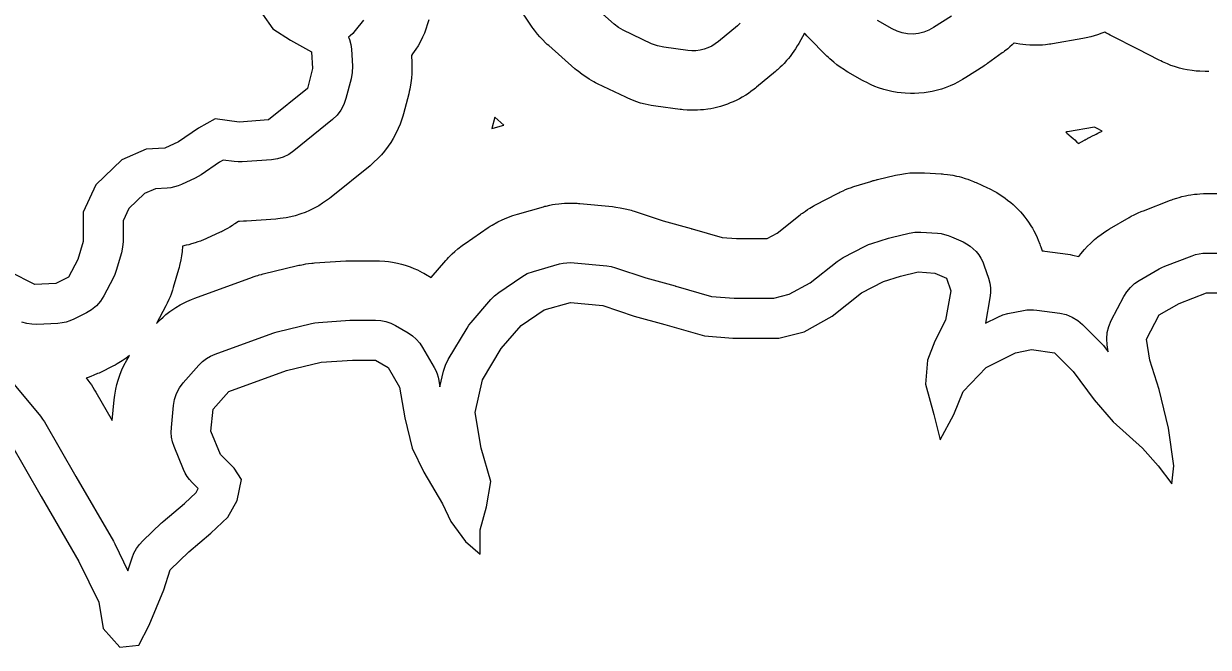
# Model space of a CAD drawing. Extents: x 1950930 to 2061844, y 904556 to 1017002.
# Drawn here: x 1975474 to 1977704, y 1005626 to 1006800 of the extents above; entities that cross this region are included whole.
import ezdxf

# ---------------------------------------------------------------- set-up
doc = ezdxf.new("R2010")
doc.units = 0
doc.layers.add('Exist Hydrographic Buffer Line', color=7, linetype='Continuous')
doc.layers.add('Exist Hydrographic Lake Shore', color=7, linetype='Continuous')

msp = doc.modelspace()

# ---------------------------------------------------------------- linework, layer by layer
at = {"layer": 'Exist Hydrographic Buffer Line'}
for points in [[(1977704.9, 1006709.7), (1977701.3, 1006709.6), (1977697.6, 1006709.6), (1977687.9, 1006709.9), (1977680.6, 1006710.3), (1977673.4, 1006711.2), (1977663.8, 1006712.8), (1977656.7, 1006714.2), (1977649.6, 1006716), (1977640.3, 1006718.8), (1977633.4, 1006721), (1977626.6, 1006723.8), (1977617.7, 1006727.7), (1977614.4, 1006729.3), (1977611.2, 1006730.9), (1977571.3, 1006751.8), (1977521.7, 1006776.6), (1977520.4, 1006777.3), (1977519.2, 1006777.9), (1977515.9, 1006779.7), (1977513.4, 1006781), (1977511, 1006782.4), (1977509, 1006783.6), (1977503.4, 1006781.4), (1977495.1, 1006778.5), (1977488.9, 1006776.4), (1977482.5, 1006774.7), (1977474, 1006772.7), (1977470.8, 1006772), (1977467.6, 1006771.4), (1977410.4, 1006761.6), (1977407.6, 1006761.1), (1977404.9, 1006760.8), (1977397.5, 1006759.9), (1977391.9, 1006759.3), (1977386.4, 1006759.1), (1977378.9, 1006758.9), (1977373.4, 1006758.9), (1977367.8, 1006759.2), (1977360.4, 1006759.8), (1977354.8, 1006760.4), (1977349.3, 1006761.2), (1977342, 1006762.5), (1977339.2, 1006763.1), (1977338.2, 1006763.3), (1977334.7, 1006759.9), (1977330.5, 1006756.1), (1977326.2, 1006752.5), (1977320.3, 1006747.8), (1977318.1, 1006746.1), (1977315.8, 1006744.4), (1977288.2, 1006724.7), (1977287.7, 1006724.3), (1977287.2, 1006723.9), (1977285.7, 1006722.9), (1977284.7, 1006722.2), (1977283.6, 1006721.5), (1977282.2, 1006720.5), (1977281.6, 1006720.2), (1977281.1, 1006719.8), (1977247.6, 1006698.1), (1977244.3, 1006696.1), (1977241, 1006694.2), (1977232.1, 1006689.2), (1977225.2, 1006685.7), (1977218.2, 1006682.7), (1977208.6, 1006679), (1977201.4, 1006676.5), (1977194, 1006674.5), (1977184.1, 1006672.1), (1977176.5, 1006670.6), (1977169, 1006669.6), (1977158.7, 1006668.6), (1977151.1, 1006668.2), (1977143.5, 1006668.2), (1977133.2, 1006668.6), (1977125.6, 1006669.2), (1977118, 1006670.3), (1977107.9, 1006672.1), (1977100.4, 1006673.7), (1977093.1, 1006675.8), (1977083.3, 1006679), (1977076.1, 1006681.6), (1977069.1, 1006684.7), (1977059.9, 1006689.2), (1977056.5, 1006690.9), (1977053.1, 1006692.8), (1977025.5, 1006708.5), (1977022.3, 1006710.4), (1977019.2, 1006712.5), (1977010.9, 1006718), (1977004.8, 1006722.3), (1976999, 1006727), (1976991.5, 1006733.6), (1976988.8, 1006736.1), (1976986.1, 1006738.7), (1976950.6, 1006774.2), (1976948.1, 1006776.8), (1976945.7, 1006779.5), (1976943.6, 1006781.8), (1976932.9, 1006762.4), (1976931.6, 1006760.1), (1976930.3, 1006757.9), (1976926.6, 1006752), (1976923.8, 1006747.7), (1976920.8, 1006743.5), (1976916.6, 1006738), (1976913.4, 1006733.9), (1976910.1, 1006730), (1976905.4, 1006724.9), (1976901.9, 1006721.1), (1976898.1, 1006717.6), (1976893, 1006712.9), (1976891.1, 1006711.2), (1976889.1, 1006709.5), (1976853.6, 1006679.9), (1976851.4, 1006678.1), (1976849.1, 1006676.3), (1976842.9, 1006671.7), (1976838.2, 1006668.3), (1976833.4, 1006665.3), (1976826.7, 1006661.3), (1976821.7, 1006658.4), (1976816.5, 1006655.9), (1976809.5, 1006652.6), (1976804.2, 1006650.3), (1976798.8, 1006648.2), (1976791.5, 1006645.7), (1976786, 1006643.9), (1976780.5, 1006642.5), (1976772.9, 1006640.7), (1976767.3, 1006639.5), (1976761.6, 1006638.6), (1976753.9, 1006637.7), (1976748.2, 1006637.1), (1976742.4, 1006636.8), (1976734.7, 1006636.6), (1976728.9, 1006636.6), (1976723.1, 1006636.9), (1976715.4, 1006637.5), (1976712.6, 1006637.8), (1976709.7, 1006638.1), (1976664.3, 1006644), (1976659.9, 1006644.7), (1976655.5, 1006645.5), (1976643.8, 1006648), (1976635.2, 1006650.2), (1976626.7, 1006653.1), (1976615.6, 1006657.4), (1976611.4, 1006659.1), (1976607.4, 1006661), (1976554.1, 1006686.6), (1976550.7, 1006688.3), (1976547.4, 1006690.2), (1976538.5, 1006695.2), (1976532, 1006699.2), (1976525.7, 1006703.7), (1976517.6, 1006709.9), (1976514.6, 1006712.3), (1976511.7, 1006714.8), (1976462.4, 1006758.2), (1976459.8, 1006760.5), (1976457.3, 1006763), (1976450.7, 1006769.6), (1976445.9, 1006774.7), (1976441.4, 1006780.1), (1976435.6, 1006787.5), (1976433.5, 1006790.3), (1976431.5, 1006793.2), (1976401.9, 1006836.6)], [(1976822.5, 1006800.2), (1976817.4, 1006795.5), (1976781.9, 1006765.9), (1976775.7, 1006761.3), (1976769.1, 1006757.3), (1976762.1, 1006754), (1976754.8, 1006751.5), (1976747.3, 1006749.7), (1976739.6, 1006748.7), (1976731.9, 1006748.6), (1976724.2, 1006749.2), (1976678.8, 1006755.1), (1976667.1, 1006757.6), (1976656, 1006761.9), (1976602.8, 1006787.5), (1976593.9, 1006792.6), (1976585.7, 1006798.8), (1976536.4, 1006842.2)], [(1976114.2, 1006806.3), (1976098.5, 1006786.6), (1976093.9, 1006781.3), (1976088.8, 1006776.5), (1976085.8, 1006774.2), (1976087.6, 1006769.7), (1976089.9, 1006760.6), (1976091.1, 1006751.3), (1976093, 1006719.7), (1976092.8, 1006707.7), (1976090.7, 1006695.9), (1976080.9, 1006658.5), (1976077, 1006647.3), (1976071.3, 1006636.9), (1976064.2, 1006627.4), (1976055.6, 1006619.3), (1975982.6, 1006560.1), (1975973.2, 1006553.6), (1975963, 1006548.6), (1975952, 1006545.2), (1975940.7, 1006543.5), (1975885.5, 1006539.6), (1975878, 1006539.4), (1975870.5, 1006540), (1975849.9, 1006542.7), (1975842.9, 1006538.8), (1975808.2, 1006515), (1975802.9, 1006511.7), (1975797.3, 1006508.8), (1975771.6, 1006497), (1975765.1, 1006494.3), (1975758.3, 1006492.3), (1975751.4, 1006490.9), (1975744.4, 1006490.2), (1975722.3, 1006489), (1975701.6, 1006480), (1975672.2, 1006451.7), (1975661.4, 1006428.3), (1975661.4, 1006389.5), (1975660.6, 1006378.8), (1975658.4, 1006368.3), (1975648.5, 1006334.8), (1975646, 1006327.7), (1975642.8, 1006320.9), (1975625.1, 1006287.3), (1975618.9, 1006277.5), (1975611.2, 1006268.8), (1975602.3, 1006261.3), (1975592.4, 1006255.3), (1975568.7, 1006243.5), (1975561.6, 1006240.4), (1975554.2, 1006238), (1975546.6, 1006236.4), (1975538.9, 1006235.6), (1975499.5, 1006233.7), (1975489.8, 1006233.8), (1975480.3, 1006235.2), (1975471, 1006237.8)], [(1976236.8, 1006806.6), (1976234.5, 1006799), (1976231.2, 1006789), (1976228.4, 1006781.6), (1976225.2, 1006774.4), (1976220.4, 1006765), (1976216.7, 1006758), (1976212.4, 1006751.4), (1976206.4, 1006742.7), (1976204.1, 1006739.5), (1976204, 1006739.4), (1976204.8, 1006726.7), (1976205, 1006722.2), (1976205, 1006717.7), (1976204.8, 1006705.8), (1976204.3, 1006696.8), (1976203.1, 1006688), (1976201, 1006676.2), (1976200.1, 1006671.8), (1976199, 1006667.5), (1976189.2, 1006630), (1976188, 1006625.7), (1976186.6, 1006621.5), (1976182.7, 1006610.3), (1976179.4, 1006602.1), (1976175.6, 1006594.2), (1976169.9, 1006583.7), (1976165.5, 1006576.1), (1976160.4, 1006568.9), (1976153.2, 1006559.5), (1976147.5, 1006552.7), (1976141.4, 1006546.3), (1976132.8, 1006538.2), (1976129.5, 1006535.2), (1976126.2, 1006532.3), (1976053.2, 1006473.1), (1976049.8, 1006470.5), (1976046.4, 1006468), (1976037, 1006461.5), (1976029.8, 1006456.9), (1976022.2, 1006452.9), (1976012, 1006447.9), (1976004.1, 1006444.4), (1975996.1, 1006441.6), (1975985.2, 1006438.2), (1975976.9, 1006436), (1975968.5, 1006434.4), (1975957.2, 1006432.7), (1975953, 1006432.2), (1975948.7, 1006431.8), (1975893.5, 1006427.9), (1975890.7, 1006427.7), (1975887.9, 1006427.6), (1975880.3, 1006427.4), (1975878.6, 1006427.5), (1975871.5, 1006422.6), (1975869.5, 1006421.3), (1975867.5, 1006420), (1975862.2, 1006416.7), (1975858.2, 1006414.3), (1975854, 1006412.1), (1975848.5, 1006409.2), (1975846.4, 1006408.1), (1975844.2, 1006407.1), (1975818.6, 1006395.3), (1975816.2, 1006394.2), (1975813.8, 1006393.2), (1975807.2, 1006390.5), (1975802.3, 1006388.7), (1975797.3, 1006387), (1975790.5, 1006385), (1975785.4, 1006383.6), (1975780.2, 1006382.5), (1975773.3, 1006381.1), (1975773.1, 1006381), (1975772.4, 1006370.8), (1975771.5, 1006362.8), (1975770.1, 1006355), (1975767.8, 1006344.5), (1975766.9, 1006340.6), (1975765.8, 1006336.7), (1975756, 1006303.2), (1975755.1, 1006300.5), (1975754.2, 1006297.8), (1975751.8, 1006290.7), (1975749.8, 1006285.5), (1975747.5, 1006280.3), (1975744.3, 1006273.5), (1975743.1, 1006271), (1975741.8, 1006268.5), (1975724.4, 1006235.5), (1975725, 1006236.1), (1975731.6, 1006242.7), (1975736.7, 1006247.5), (1975742.1, 1006252), (1975749.4, 1006257.7), (1975755.1, 1006261.8), (1975761, 1006265.6), (1975769, 1006270.4), (1975775.1, 1006273.7), (1975781.5, 1006276.7), (1975790, 1006280.5), (1975793.3, 1006281.8), (1975796.5, 1006283.1), (1975905, 1006322.5), (1975906.4, 1006323), (1975907.9, 1006323.5), (1975911.8, 1006324.9), (1975914.8, 1006325.8), (1975917.8, 1006326.7), (1975921.8, 1006327.8), (1975923.3, 1006328.1), (1975924.8, 1006328.5), (1975989.9, 1006344.3), (1975992.2, 1006344.9), (1975994.6, 1006345.3), (1976000.9, 1006346.6), (1976005.6, 1006347.4), (1976010.4, 1006348), (1976016.7, 1006348.7), (1976019.1, 1006349), (1976021.5, 1006349.2), (1976080.7, 1006353.1), (1976081.6, 1006353.2), (1976082.5, 1006353.2), (1976085, 1006353.3), (1976086.9, 1006353.4), (1976088.8, 1006353.5), (1976091.3, 1006353.5), (1976092.2, 1006353.5), (1976093.1, 1006353.5), (1976136.5, 1006353.5), (1976140.2, 1006353.5), (1976143.9, 1006353.3), (1976153.8, 1006352.6), (1976161.1, 1006351.9), (1976168.4, 1006350.7), (1976178.1, 1006348.7), (1976185.3, 1006347), (1976192.4, 1006344.9), (1976201.8, 1006341.7), (1976208.7, 1006339), (1976215.4, 1006336), (1976224.3, 1006331.5), (1976227.5, 1006329.8), (1976230.8, 1006328), (1976241.4, 1006321.8), (1976269, 1006353.8), (1976271.4, 1006356.5), (1976273.9, 1006359.2), (1976280.7, 1006366.1), (1976286, 1006371.1), (1976291.6, 1006375.8), (1976299.3, 1006381.8), (1976302.2, 1006384), (1976305.2, 1006386.1), (1976348.5, 1006415.7), (1976352.3, 1006418.2), (1976356.3, 1006420.5), (1976366.9, 1006426.6), (1976375, 1006430.7), (1976383.4, 1006434.2), (1976394.8, 1006438.5), (1976399.1, 1006440), (1976403.5, 1006441.3), (1976452.8, 1006455.1), (1976455.3, 1006455.8), (1976457.8, 1006456.4), (1976464.5, 1006457.9), (1976469.6, 1006459), (1976474.7, 1006459.8), (1976481.6, 1006460.7), (1976486.7, 1006461.3), (1976491.9, 1006461.6), (1976498.8, 1006461.9), (1976504, 1006462), (1976509.2, 1006461.9), (1976516.1, 1006461.6), (1976518.7, 1006461.4), (1976521.2, 1006461.2), (1976582.4, 1006455.3), (1976585.5, 1006454.9), (1976588.6, 1006454.5), (1976597, 1006453.2), (1976603.2, 1006452), (1976609.3, 1006450.6), (1976617.5, 1006448.3), (1976620.5, 1006447.5), (1976623.5, 1006446.5), (1976678, 1006428.3), (1976730.4, 1006413.9), (1976730.6, 1006413.8), (1976730.8, 1006413.8), (1976731.2, 1006413.6), (1976731.6, 1006413.5), (1976731.9, 1006413.5), (1976732.3, 1006413.3), (1976732.5, 1006413.3), (1976732.7, 1006413.2), (1976788.9, 1006397), (1976815.7, 1006395), (1976872.5, 1006395), (1976873.6, 1006395.2), (1976892.2, 1006405.6), (1976935.7, 1006439.8), (1976937.8, 1006441.4), (1976939.8, 1006442.9), (1976945.4, 1006446.9), (1976949.7, 1006449.8), (1976954.1, 1006452.5), (1976960, 1006455.9), (1976962.2, 1006457.2), (1976964.5, 1006458.4), (1977005.9, 1006480.1), (1977008.1, 1006481.3), (1977010.4, 1006482.4), (1977016.5, 1006485.2), (1977021.1, 1006487.2), (1977025.8, 1006489.1), (1977032.1, 1006491.4), (1977034.5, 1006492.2), (1977036.9, 1006493), (1977068.5, 1006502.8), (1977069.4, 1006503.1), (1977070.4, 1006503.4), (1977073, 1006504.2), (1977074.9, 1006504.7), (1977076.8, 1006505.2), (1977079.5, 1006505.9), (1977080.4, 1006506.2), (1977081.4, 1006506.4), (1977114.9, 1006514.3), (1977118.9, 1006515.1), (1977123, 1006515.9), (1977133.9, 1006517.6), (1977142, 1006518.6), (1977150.2, 1006519), (1977161.2, 1006519.1), (1977165.3, 1006519.1), (1977169.5, 1006518.9), (1977201, 1006516.9), (1977203.5, 1006516.7), (1977206.1, 1006516.5), (1977212.9, 1006515.7), (1977217.9, 1006515.1), (1977223, 1006514.2), (1977229.7, 1006512.8), (1977234.6, 1006511.7), (1977239.5, 1006510.4), (1977246.1, 1006508.4), (1977250.9, 1006506.8), (1977255.7, 1006505), (1977262.1, 1006502.5), (1977264.4, 1006501.5), (1977266.8, 1006500.5), (1977288.4, 1006490.6), (1977291, 1006489.4), (1977293.6, 1006488.1), (1977300.5, 1006484.6), (1977305.5, 1006481.8), (1977310.4, 1006478.8), (1977316.8, 1006474.5), (1977321.6, 1006471.2), (1977326.1, 1006467.7), (1977332.1, 1006462.9), (1977336.5, 1006459.1), (1977340.6, 1006455.1), (1977346.1, 1006449.7), (1977350, 1006445.5), (1977353.8, 1006441.1), (1977358.6, 1006435.1), (1977362.1, 1006430.6), (1977365.4, 1006425.8), (1977369.6, 1006419.4), (1977372.6, 1006414.5), (1977375.4, 1006409.4), (1977378.9, 1006402.6), (1977381.4, 1006397.4), (1977383.7, 1006392.1), (1977386.5, 1006384.9), (1977387.5, 1006382.2), (1977388.4, 1006379.5), (1977390.9, 1006372.1), (1977391.4, 1006372.1), (1977393.7, 1006371.8), (1977396, 1006371.5), (1977439.4, 1006365.6), (1977443.9, 1006364.9), (1977448.3, 1006364), (1977460.1, 1006361.4), (1977464.1, 1006366.6), (1977470.9, 1006374.7), (1977476.1, 1006380.6), (1977481.8, 1006386.1), (1977489.6, 1006393.3), (1977495.7, 1006398.4), (1977502, 1006403), (1977510.8, 1006409), (1977514.1, 1006411.1), (1977517.5, 1006413.2), (1977555, 1006434.9), (1977556.9, 1006436), (1977558.8, 1006437), (1977564.1, 1006439.8), (1977568, 1006441.8), (1977572, 1006443.6), (1977577.5, 1006445.9), (1977579.5, 1006446.8), (1977581.5, 1006447.6), (1977632.8, 1006467.3), (1977635.2, 1006468.2), (1977637.6, 1006469.1), (1977644.2, 1006471.2), (1977649.1, 1006472.7), (1977654.1, 1006474), (1977660.8, 1006475.6), (1977665.8, 1006476.7), (1977670.9, 1006477.5), (1977677.7, 1006478.4), (1977682.8, 1006479), (1977688, 1006479.4), (1977694.8, 1006479.7), (1977697.4, 1006479.8), (1977700, 1006479.8), (1977838, 1006479.8)], [(1977220.2, 1006813.8), (1977186.7, 1006792.1), (1977177.8, 1006787.2), (1977168.2, 1006783.5), (1977158.2, 1006781.1), (1977148, 1006780.1), (1977137.8, 1006780.5), (1977127.7, 1006782.4), (1977117.9, 1006785.5), (1977108.7, 1006790), (1977081.1, 1006805.8)], [(1975446.9, 1006131.7), (1975506, 1006060.6), (1975509.9, 1006055.5), (1975513.4, 1006050.1), (1975572.5, 1005947.6), (1975643.4, 1005825.4), (1975644.7, 1005823), (1975646, 1005820.5), (1975670.7, 1005769.7), (1975678.5, 1005794.5), (1975682, 1005803.4), (1975686.5, 1005811.7), (1975692.1, 1005819.5), (1975698.5, 1005826.4), (1975734, 1005860), (1975735.4, 1005861.2), (1975736.7, 1005862.4), (1975776.9, 1005896.8), (1975798.8, 1005917.4), (1975802.9, 1005924.7), (1975791.6, 1005935.9), (1975786.7, 1005941.5), (1975782.2, 1005947.4), (1975778.4, 1005953.8), (1975775.3, 1005960.6), (1975757.5, 1006004), (1975754.6, 1006012.6), (1975752.8, 1006021.4), (1975752, 1006030.4), (1975752.3, 1006039.5), (1975756.2, 1006080.9), (1975758.3, 1006092.5), (1975762.1, 1006103.6), (1975767.6, 1006114), (1975774.6, 1006123.4), (1975804.2, 1006156.9), (1975810.8, 1006163.6), (1975818.2, 1006169.3), (1975826.2, 1006174.1), (1975834.8, 1006177.8), (1975943.3, 1006217.3), (1975947.2, 1006218.6), (1975951.2, 1006219.7), (1976016.3, 1006235.5), (1976022.6, 1006236.7), (1976029, 1006237.4), (1976088.1, 1006241.4), (1976090.6, 1006241.5), (1976093.1, 1006241.5), (1976136.5, 1006241.5), (1976146.4, 1006240.9), (1976156.1, 1006238.9), (1976165.4, 1006235.7), (1976174.3, 1006231.3), (1976198, 1006217.5), (1976206, 1006212.1), (1976213.3, 1006205.6), (1976219.7, 1006198.3), (1976225.1, 1006190.3), (1976246.8, 1006152.8), (1976249.8, 1006146.9), (1976252.4, 1006140.8), (1976254.3, 1006134.4), (1976255.7, 1006128), (1976257.8, 1006116.1), (1976264.4, 1006145.5), (1976268, 1006156.9), (1976273.3, 1006167.6), (1976308.8, 1006226.8), (1976312.3, 1006232.2), (1976316.3, 1006237.2), (1976353.8, 1006280.6), (1976360.6, 1006287.6), (1976368.3, 1006293.6), (1976411.6, 1006323.2), (1976422.2, 1006329.2), (1976433.7, 1006333.4), (1976483, 1006347.3), (1976489.7, 1006348.8), (1976496.6, 1006349.7), (1976503.5, 1006350), (1976510.4, 1006349.7), (1976571.6, 1006343.8), (1976579.9, 1006342.5), (1976588.1, 1006340.3), (1976645.3, 1006321.2), (1976700.6, 1006305.9), (1976701.1, 1006305.8), (1976701.5, 1006305.6), (1976768.9, 1006286.1), (1976811.6, 1006283), (1976886.3, 1006283), (1976915.1, 1006290.2), (1976954.4, 1006312), (1977005, 1006351.8), (1977010.6, 1006355.8), (1977016.5, 1006359.2), (1977057.9, 1006380.9), (1977064, 1006383.8), (1977070.3, 1006386.1), (1977101.9, 1006395.9), (1977104.5, 1006396.7), (1977107.1, 1006397.4), (1977140.6, 1006405.3), (1977151.5, 1006407), (1977162.5, 1006407.1), (1977194, 1006405.1), (1977200.8, 1006404.4), (1977207.5, 1006403.1), (1977214, 1006401.1), (1977220.4, 1006398.6), (1977242.1, 1006388.7), (1977248.9, 1006385.1), (1977255.4, 1006380.9), (1977261.3, 1006376), (1977266.8, 1006370.6), (1977271.6, 1006364.6), (1977275.8, 1006358.1), (1977279.4, 1006351.3), (1977282.2, 1006344.1), (1977290.1, 1006320.4), (1977292.4, 1006311.4), (1977293.7, 1006302.2), (1977293.8, 1006292.8), (1977292.7, 1006283.6), (1977284.2, 1006235.7), (1977307.6, 1006247.4), (1977316.8, 1006251.3), (1977326.4, 1006253.9), (1977356, 1006259.8), (1977362.2, 1006260.8), (1977368.4, 1006261.2), (1977374.6, 1006261.2), (1977380.9, 1006260.6), (1977424.2, 1006254.6), (1977436.1, 1006252), (1977447.4, 1006247.5), (1977457.9, 1006241.2), (1977467.1, 1006233.4), (1977502.6, 1006197.8), (1977506.4, 1006193.8), (1977509.9, 1006189.4), (1977515.3, 1006182), (1977513.4, 1006194.9), (1977512.6, 1006206.6), (1977513.6, 1006218.4), (1977516.5, 1006229.8), (1977521.1, 1006240.7), (1977544.7, 1006286), (1977550.3, 1006295.1), (1977557.1, 1006303.2), (1977564.9, 1006310.3), (1977573.7, 1006316.3), (1977611.1, 1006338), (1977616.3, 1006340.7), (1977621.8, 1006343.1), (1977673, 1006362.8), (1977679.6, 1006365), (1977686.3, 1006366.5), (1977693.1, 1006367.5), (1977700, 1006367.8), (1977838, 1006367.8)]]:
    msp.add_lwpolyline(points, dxfattribs=at)
for points in [[(1976355.6, 1006602.3), (1976356.5, 1006602.6), (1976358.1, 1006603.1), (1976378, 1006608.6), (1976361.2, 1006623.5)], [(1977459.6, 1006573.8), (1977470.7, 1006580.2), (1977471.5, 1006580.7), (1977472.2, 1006581.1), (1977474.1, 1006582.1), (1977475.6, 1006583), (1977477, 1006583.8), (1977478.9, 1006584.8), (1977479.7, 1006585.2), (1977480.4, 1006585.6), (1977485.6, 1006588.3), (1977487.1, 1006589.1), (1977488.6, 1006589.9), (1977492.5, 1006591.8), (1977495.5, 1006593.3), (1977498.5, 1006594.7), (1977502.5, 1006596.5), (1977504, 1006597.2), (1977504.2, 1006597.3), (1977494.8, 1006602.3), (1977489.7, 1006604.8), (1977439, 1006596), (1977437.9, 1006595.8), (1977436.9, 1006595.7), (1977435.3, 1006595.4), (1977438.2, 1006593.1), (1977439.9, 1006591.7), (1977441.5, 1006590.3), (1977445.9, 1006586.6), (1977449.2, 1006583.7), (1977452.3, 1006580.8), (1977456.5, 1006576.8), (1977458, 1006575.3), (1977459.6, 1006573.8)], [(1975641.1, 1006052.9), (1975644.7, 1006091.5), (1975645.2, 1006095.9), (1975645.9, 1006100.2), (1975647.9, 1006111.8), (1975649.8, 1006120.4), (1975652.3, 1006128.8), (1975656.1, 1006139.9), (1975659.3, 1006148.1), (1975663.1, 1006156), (1975668.6, 1006166.4), (1975673, 1006174), (1975673.7, 1006175), (1975667.3, 1006170.1), (1975660, 1006165.3), (1975650.1, 1006159.3), (1975646.3, 1006157.2), (1975642.5, 1006155.2), (1975618.8, 1006143.3), (1975616.2, 1006142.1), (1975613.6, 1006140.9), (1975606.5, 1006137.8), (1975601.1, 1006135.6), (1975595.6, 1006133.7), (1975591.9, 1006132.5), (1975592.1, 1006132.3), (1975593.6, 1006130.4), (1975595.1, 1006128.5), (1975599, 1006123.4), (1975601.8, 1006119.6), (1975604.5, 1006115.6), (1975607.9, 1006110.1), (1975609.2, 1006108.1), (1975610.4, 1006106)]]:
    msp.add_lwpolyline(points, close=True, dxfattribs=at)
at = {"layer": 'Exist Hydrographic Lake Shore'}
for points in [[(1975923.6, 1006817.6), (1975943.3, 1006790), (1975976.8, 1006768.3), (1976016.2, 1006746.6), (1976018.2, 1006715), (1976008.3, 1006677.5), (1975935.4, 1006618.3), (1975880.2, 1006614.4), (1975834.8, 1006620.3), (1975803.3, 1006602.6), (1975765.8, 1006576.9), (1975740.2, 1006565.1), (1975704.7, 1006563.1), (1975659.4, 1006543.4), (1975610.1, 1006496), (1975586.4, 1006444.7), (1975586.4, 1006389.5), (1975576.6, 1006355.9), (1975558.8, 1006322.4), (1975535.1, 1006310.6), (1975495.7, 1006308.6), (1975448.4, 1006332.3)], [(1975448.4, 1006012.6), (1975507.5, 1005910), (1975578.5, 1005787.7), (1975616, 1005710.8), (1975623.9, 1005661.4), (1975655.4, 1005625.9), (1975690.9, 1005629.9), (1975710.6, 1005667.4), (1975738.2, 1005734.4), (1975750.1, 1005771.9), (1975785.5, 1005805.5), (1975826.9, 1005841), (1975858.5, 1005870.6), (1975876.2, 1005902.1), (1975884.1, 1005941.6), (1975870.3, 1005963.3), (1975844.7, 1005989), (1975826.9, 1006032.4), (1975830.9, 1006073.8), (1975860.5, 1006107.3), (1975968.9, 1006146.8), (1976034, 1006162.6), (1976093.1, 1006166.5), (1976136.5, 1006166.5), (1976160.2, 1006152.7), (1976181.8, 1006115.2), (1976191.7, 1006058), (1976205.5, 1006000.8), (1976227.2, 1005955.4), (1976262.7, 1005896.2), (1976278.4, 1005862.7), (1976306, 1005825.2), (1976333.7, 1005801.5), (1976333.7, 1005846.9), (1976345.5, 1005890.3), (1976353.4, 1005937.7), (1976335.6, 1006000.8), (1976323.8, 1006067.9), (1976337.6, 1006129), (1976373.1, 1006188.2), (1976410.5, 1006231.6), (1976453.9, 1006261.2), (1976503.2, 1006275), (1976564.3, 1006269.1), (1976623.5, 1006249.4), (1976680.7, 1006233.6), (1976755.6, 1006211.9), (1976808.8, 1006208), (1976895.6, 1006208), (1976942.9, 1006219.8), (1976996.1, 1006249.4), (1977051.3, 1006292.8), (1977092.7, 1006314.5), (1977124.3, 1006324.4), (1977157.8, 1006332.3), (1977189.3, 1006330.3), (1977211, 1006320.4), (1977218.9, 1006296.7), (1977209, 1006241.5), (1977189.3, 1006202), (1977175.5, 1006166.5), (1977171.6, 1006121.1), (1977187.4, 1006063.9), (1977199.2, 1006016.6), (1977224.8, 1006063.9), (1977242.6, 1006107.3)], [(1977242.6, 1006107.3), (1977285.9, 1006152.7), (1977341.1, 1006180.3), (1977370.7, 1006186.3), (1977414.1, 1006180.3), (1977449.6, 1006144.8), (1977489, 1006091.6), (1977524.5, 1006050.1), (1977579.7, 1006000.8), (1977609.3, 1005967.3), (1977634.9, 1005933.7), (1977638.9, 1005967.3), (1977629, 1006038.3), (1977611.3, 1006111.3), (1977593.5, 1006166.5), (1977587.6, 1006206), (1977611.3, 1006251.4), (1977648.7, 1006273.1), (1977700, 1006292.8), (1977838, 1006292.8)]]:
    msp.add_lwpolyline(points, dxfattribs=at)

doc.saveas('drawing.dxf')
